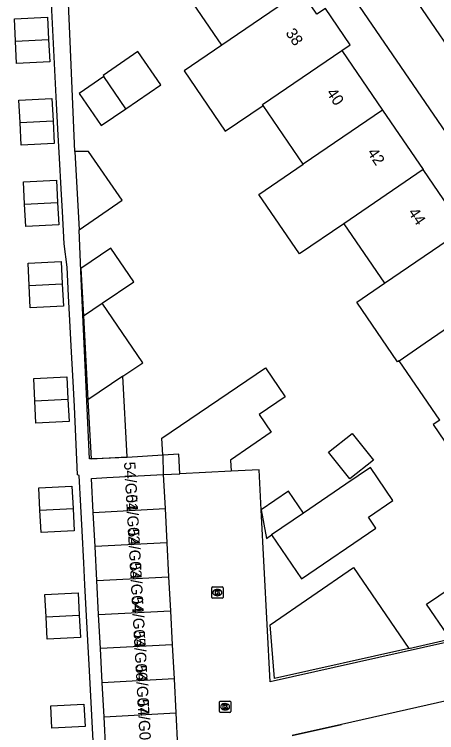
# Model space of a CAD drawing. Extents: x 158087 to 159494, y 382905 to 383981.
# Drawn here: x 158912.8 to 158950.2, y 383553.5 to 383617.1 of the extents above; entities that cross this region are included whole.
import ezdxf

# ---------------------------------------------------------------- set-up
doc = ezdxf.new("R2010")
doc.units = 0
for name, color, linetype in [('IMGEO_Kolk', 7, 'Continuous'), ('IMGEO_Muur', 7, 'Continuous'), ('IMGEO_Pand', 7, 'Continuous'), ('IMGEO_Pand_nummerreeks', 7, 'Continuous'), ('IMGEO_Pand_vergunning_verleend', 7, 'Continuous'), ('IMGEO_Rijbaan_lokaal_open', 7, 'Continuous'), ('IMGEO_Voetpad_open', 7, 'Continuous')]:
    doc.layers.add(name, color=color, linetype=linetype)

msp = doc.modelspace()

# ---------------------------------------------------------------- linework, layer by layer
at = {"layer": 'IMGEO_Kolk'}
for p, q in [((158930.24, 383565.489), (158930.24, 383566.341)), ((158930.315, 383566.415), (158931.167, 383566.415)), ((158930.728, 383566.195), (158930.753, 383566.195)), ((158931.241, 383566.341), (158931.241, 383565.489)), ((158931.167, 383565.415), (158930.315, 383565.415)), ((158930.751, 383565.635), (158930.726, 383565.635)), ((158931.001, 383556.3), (158931.853, 383556.3)), ((158930.926, 383555.374), (158930.926, 383556.226)), ((158931.414, 383556.08), (158931.439, 383556.08)), ((158931.927, 383556.226), (158931.927, 383555.374)), ((158931.853, 383555.3), (158931.001, 383555.3)), ((158931.437, 383555.52), (158931.412, 383555.52))]:
    msp.add_line(p, q, dxfattribs=at)
for points in [[(158930.24, 383565.489), (158930.24, 383566.341)], [(158930.315, 383566.415), (158931.167, 383566.415)], [(158930.561, 383566.115), (158930.684, 383566.115), (158930.684, 383565.964), (158930.814, 383566.115), (158930.978, 383566.115), (158930.832, 383565.964), (158930.985, 383565.715), (158930.833, 383565.715), (158930.748, 383565.879), (158930.684, 383565.812), (158930.684, 383565.715), (158930.561, 383565.715), (158930.561, 383566.115)], [(158931.241, 383566.341), (158931.241, 383565.489)], [(158931.167, 383565.415), (158930.315, 383565.415)], [(158931.001, 383556.3), (158931.853, 383556.3)], [(158930.926, 383555.374), (158930.926, 383556.226)], [(158931.247, 383556), (158931.37, 383556), (158931.37, 383555.849), (158931.5, 383556), (158931.664, 383556), (158931.518, 383555.849), (158931.671, 383555.6), (158931.519, 383555.6), (158931.434, 383555.764), (158931.37, 383555.697), (158931.37, 383555.6), (158931.247, 383555.6), (158931.247, 383556)], [(158931.927, 383556.226), (158931.927, 383555.374)], [(158931.853, 383555.3), (158931.001, 383555.3)]]:
    msp.add_lwpolyline(points, dxfattribs=at)
for centre, start, end in [((158930.317, 383566.339), 91.55205, 178.44795), ((158930.317, 383566.339), 91.55205, 178.44795), ((158931.165, 383566.339), 1.55205, 88.44795), ((158931.165, 383566.339), 1.55205, 88.44795), ((158930.317, 383565.491), 181.55205, 268.44795), ((158930.317, 383565.491), 181.55205, 268.44795), ((158931.165, 383565.491), 271.55205, 358.44795), ((158931.165, 383565.491), 271.55205, 358.44795), ((158931.003, 383556.224), 91.55205, 178.44795), ((158931.003, 383556.224), 91.55205, 178.44795), ((158931.851, 383556.224), 1.55205, 88.44795), ((158931.851, 383556.224), 1.55205, 88.44795), ((158931.003, 383555.376), 181.55205, 268.44795), ((158931.003, 383555.376), 181.55205, 268.44795), ((158931.851, 383555.376), 271.55205, 358.44795), ((158931.851, 383555.376), 271.55205, 358.44795)]:
    msp.add_arc(centre, 0.0765, start, end, dxfattribs=at)
for centre, major_axis, ratio, start_param, end_param in [((158930.727, 383565.915), (-0.387, 0.002), 0.722429, 4.712389, 7.853982), ((158930.752, 383565.915), (-0.39, 0.002), 0.717154, 1.570796, 4.712389), ((158931.413, 383555.8), (-0.387, 0.002), 0.722429, 4.712389, 7.853982), ((158931.438, 383555.8), (-0.39, 0.002), 0.717154, 1.570796, 4.712389)]:
    msp.add_ellipse(centre, major_axis=major_axis, ratio=ratio, start_param=start_param, end_param=end_param, dxfattribs=at)
at = {"layer": 'IMGEO_Muur'}
for points in [[(158947.679, 383560.966), (158951.4, 383561.803)], [(158937.365, 383553.243), (158941.721, 383554.23)]]:
    msp.add_lwpolyline(points, dxfattribs=at)
at = {"layer": 'IMGEO_Pand'}
for points in [[(158931.133, 383614.406), (158927.531, 383619.68)], [(158938.16, 383619.205), (158931.133, 383614.406)], [(158941.761, 383613.931), (158942.504, 383614.438), (158940.305, 383617.659), (158939.556, 383617.148), (158938.16, 383619.205)], [(158931.133, 383614.406), (158927.79, 383612.123), (158931.44, 383606.779), (158934.782, 383609.061)], [(158922.644, 383608.773), (158925.731, 383610.881), (158923.713, 383613.837), (158920.626, 383611.728), (158920.691, 383611.633)], [(158934.782, 383609.061), (158934.734, 383609.132), (158941.761, 383613.931)], [(158941.761, 383613.931), (158945.364, 383608.655)], [(158920.691, 383611.633), (158918.493, 383610.132), (158920.446, 383607.272), (158922.644, 383608.773)], [(158922.644, 383608.773), (158920.691, 383611.633)], [(158938.336, 383603.856), (158934.782, 383609.061)], [(158945.364, 383608.655), (158938.336, 383603.856)], [(158945.364, 383608.655), (158948.964, 383603.382)], [(158918.495, 383598.056), (158922.32, 383600.664), (158919.319, 383604.986), (158918.129, 383604.971)], [(158918.129, 383604.971), (158918.495, 383598.056)], [(158941.937, 383598.583), (158938.013, 383595.904), (158934.413, 383601.177), (158938.336, 383603.856)], [(158948.964, 383603.382), (158941.937, 383598.583)], [(158952.567, 383598.106), (158948.964, 383603.382)], [(158941.937, 383598.583), (158945.539, 383593.307)], [(158945.539, 383593.307), (158952.567, 383598.106)], [(158920.556, 383591.557), (158923.343, 383593.446), (158921.323, 383596.424), (158918.666, 383594.622), (158918.889, 383590.427)], [(158946.828, 383586.453), (158946.686, 383586.356), (158943.083, 383591.63), (158945.539, 383593.307)], [(158946.828, 383586.453), (158949.141, 383588.033), (158956.168, 383592.832)], [(158918.889, 383590.427), (158920.556, 383591.557)], [(158922.387, 383585.089), (158924.137, 383586.275), (158920.556, 383591.557)], [(158918.889, 383590.427), (158919.286, 383582.986)], [(158950.43, 383581.179), (158946.828, 383586.453)], [(158925.91, 383578.092), (158925.83, 383579.59), (158935.009, 383585.814), (158936.757, 383583.254), (158934.445, 383581.675), (158935.511, 383580.114), (158931.902, 383577.65), (158931.954, 383576.681)], [(158922.387, 383585.089), (158919.286, 383582.986)], [(158919.286, 383582.986), (158919.564, 383577.767), (158922.768, 383577.937), (158922.387, 383585.089)], [(158950.43, 383581.179), (158949.858, 383580.788), (158953.428, 383575.555)], [(158942.677, 383580.015), (158944.56, 383577.646), (158942.46, 383575.978), (158940.577, 383578.347), (158942.677, 383580.015)], [(158927.41, 383576.439), (158927.318, 383578.167), (158925.91, 383578.092)], [(158931.954, 383576.681), (158927.41, 383576.439)], [(158935.543, 383571.015), (158938.202, 383567.12), (158944.781, 383571.612), (158944.12, 383572.58), (158946.285, 383574.058), (158944.287, 383576.985), (158942.122, 383575.507), (158938.377, 383572.95)], [(158919.75, 383573.009), (158919.59, 383576.024), (158920.96, 383576.097), (158925.952, 383576.362)], [(158925.952, 383576.362), (158926.111, 383573.346)], [(158938.377, 383572.95), (158937.044, 383574.902), (158934.612, 383573.241)], [(158919.75, 383573.009), (158926.111, 383573.346)], [(158919.91, 383569.993), (158919.75, 383573.009)], [(158926.111, 383573.346), (158926.269, 383570.33)], [(158934.612, 383573.241), (158935.095, 383570.709), (158935.543, 383571.015)], [(158938.377, 383572.95), (158935.543, 383571.015)], [(158926.269, 383570.33), (158919.91, 383569.993)], [(158926.269, 383570.33), (158926.428, 383567.314)], [(158920.069, 383566.978), (158919.91, 383569.993)], [(158947.679, 383560.966), (158935.791, 383558.299), (158935.401, 383563.058), (158942.8, 383568.138), (158947.679, 383560.966)], [(158920.069, 383566.978), (158926.428, 383567.314)], [(158926.428, 383567.314), (158926.586, 383564.299)], [(158920.229, 383563.962), (158920.069, 383566.978)], [(158951.435, 383566.368), (158953.295, 383563.644), (158951.115, 383562.156), (158949.258, 383564.877), (158951.435, 383566.368)], [(158920.229, 383563.962), (158926.586, 383564.299)], [(158920.389, 383560.947), (158920.229, 383563.962)], [(158926.586, 383564.299), (158926.745, 383561.283)], [(158926.745, 383561.283), (158920.389, 383560.947)], [(158920.549, 383557.931), (158920.389, 383560.947)], [(158926.745, 383561.283), (158926.903, 383558.268)], [(158926.903, 383558.268), (158920.549, 383557.931)], [(158926.903, 383558.268), (158927.062, 383555.252)], [(158920.708, 383554.916), (158920.549, 383557.931)], [(158920.708, 383554.916), (158927.062, 383555.252)], [(158927.062, 383555.252), (158927.22, 383552.237)], [(158920.868, 383551.9), (158920.708, 383554.916)]]:
    msp.add_lwpolyline(points, dxfattribs=at)
at = {"layer": 'IMGEO_Pand_vergunning_verleend'}
for points in [[(158912.872, 383614.764), (158912.771, 383616.744), (158915.699, 383616.893), (158915.799, 383614.913)], [(158912.872, 383614.764), (158915.799, 383614.913)], [(158915.799, 383614.913), (158915.9, 383612.933), (158912.973, 383612.785), (158912.872, 383614.764)], [(158913.272, 383607.536), (158913.171, 383609.516), (158916.099, 383609.665), (158916.199, 383607.685)], [(158913.272, 383607.536), (158916.199, 383607.685)], [(158916.199, 383607.685), (158916.3, 383605.705), (158913.373, 383605.556), (158913.272, 383607.536)], [(158913.676, 383600.307), (158913.575, 383602.286), (158916.502, 383602.435), (158916.603, 383600.456)], [(158913.676, 383600.307), (158916.603, 383600.456)], [(158916.603, 383600.456), (158916.704, 383598.476), (158913.776, 383598.327), (158913.676, 383600.307)], [(158914.081, 383593.114), (158913.98, 383595.094), (158916.908, 383595.243), (158917.008, 383593.263)], [(158914.081, 383593.114), (158917.008, 383593.263)], [(158917.008, 383593.263), (158917.109, 383591.283), (158914.182, 383591.134), (158914.081, 383593.114)], [(158914.582, 383582.889), (158914.482, 383584.869), (158917.409, 383585.018), (158917.51, 383583.038)], [(158914.582, 383582.889), (158917.51, 383583.038)], [(158917.51, 383583.038), (158917.611, 383581.058), (158914.683, 383580.91), (158914.582, 383582.889)], [(158915.036, 383573.202), (158914.935, 383575.182), (158917.862, 383575.331), (158917.963, 383573.351)], [(158915.036, 383573.202), (158917.963, 383573.351)], [(158917.963, 383573.351), (158918.064, 383571.371), (158915.136, 383571.223), (158915.036, 383573.202)], [(158915.583, 383563.759), (158915.482, 383565.739), (158918.41, 383565.888), (158918.511, 383563.908)], [(158915.583, 383563.759), (158918.511, 383563.908)], [(158918.511, 383563.908), (158918.611, 383561.928), (158915.684, 383561.779), (158915.583, 383563.759)], [(158916.001, 383555.885), (158918.928, 383556.034), (158919.029, 383554.054), (158916.101, 383553.905), (158916.001, 383555.885)]]:
    msp.add_lwpolyline(points, dxfattribs=at)
at = {"layer": 'IMGEO_Rijbaan_lokaal_open'}
for points in [[(158972.893, 383582.282), (158967.489, 383590.237), (158954.542, 383609.32), (158944.03, 383624.695)], [(158934.612, 383573.241), (158934.441, 383576.776), (158931.954, 383576.681)], [(158925.952, 383576.362), (158927.41, 383576.439)], [(158964.263, 383564.478), (158935.418, 383558.013), (158934.612, 383573.241)], [(158964.491, 383559.355), (158941.721, 383554.23), (158937.365, 383553.243)]]:
    msp.add_lwpolyline(points, dxfattribs=at)
at = {"layer": 'IMGEO_Voetpad_open'}
for points in [[(158919.597, 383652.499), (158973.6, 383573.586), (158974.237, 383568.221)], [(158918.129, 383604.971), (158917.719, 383614.717), (158917.53, 383618.796), (158917.196, 383625.983), (158916.717, 383625.857), (158915.21, 383625.461)], [(158920.25, 383543.21), (158919.424, 383558.978), (158919.281, 383561.668), (158919.166, 383563.85), (158919.019, 383566.606), (158918.917, 383568.544), (158918.767, 383571.374), (158918.651, 383573.563), (158918.507, 383576.275), (158918.372, 383576.339), (158918.087, 383582.395), (158917.94, 383585.152), (158917.831, 383587.214), (158917.682, 383590.008), (158917.565, 383592.207), (158917.43, 383594.736), (158917.171, 383596.818), (158917.02, 383599.653), (158916.913, 383601.671), (158916.768, 383604.38), (158916.659, 383606.44), (158916.51, 383609.242), (158915.79, 383623.446)], [(158925.91, 383578.092), (158922.77, 383577.888), (158919.791, 383577.765), (158919.435, 383577.75), (158918.694, 383593.708), (158918.495, 383598.056)], [(158925.91, 383578.092), (158925.952, 383576.362)]]:
    msp.add_lwpolyline(points, dxfattribs=at)

# ---------------------------------------------------------------- texts
at = {"layer": 'IMGEO_Pand_nummerreeks'}
for s, rotation, p in [('38', 304.32569, (158936.734, 383615.477)), ('40', 304.32569, (158940.353, 383610.177)), ('42', 304.32641, (158943.969, 383604.881)), ('44', 304.32641, (158947.59, 383599.578)), ('54/G01', 273.22255, (158922.476, 383577.466)), ('54/G02', 273.22255, (158922.639, 383574.565)), ('54/G03', 273.22255, (158922.81, 383571.541)), ('54/G04', 273.22255, (158922.979, 383568.524)), ('54/G05', 273.22255, (158923.149, 383565.506)), ('54/G06', 273.22255, (158923.319, 383562.489)), ('54/G07', 273.22255, (158923.489, 383559.472)), ('54/G08', 273.22255, (158923.659, 383556.451))]:
    msp.add_text(s, height=1, rotation=rotation, dxfattribs=at).set_placement(p)

doc.saveas('drawing.dxf')
